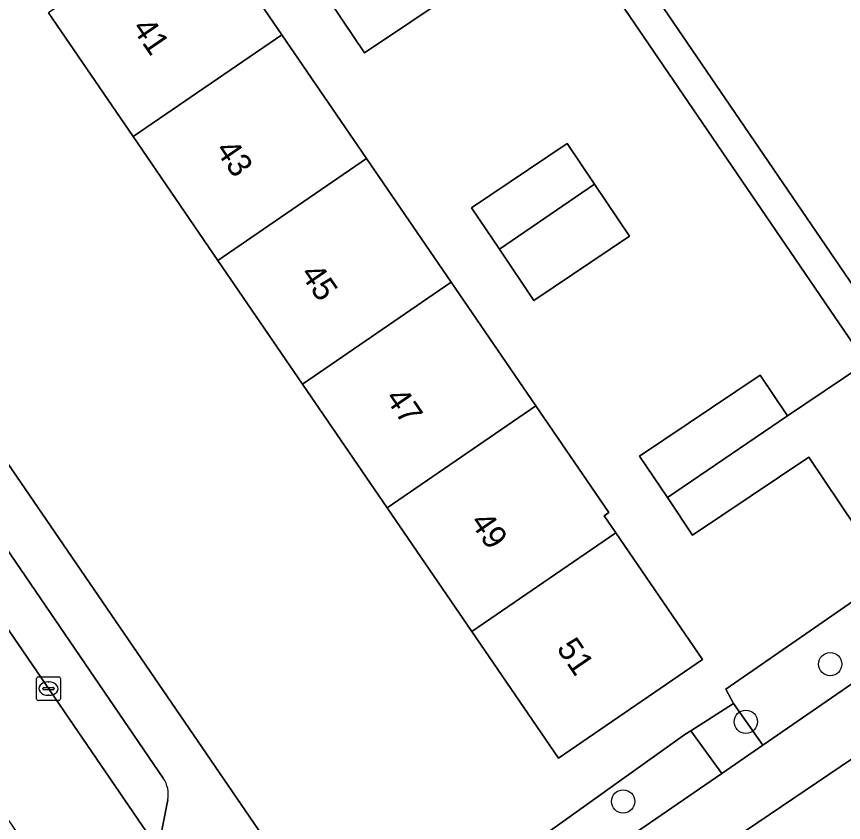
# Model space of a CAD drawing. Extents: x 157445 to 158888, y 383061 to 384688.
# Drawn here: x 158449.67 to 158484.41, y 383655.18 to 383689.04 of the extents above; entities that cross this region are included whole.
import ezdxf

# ---------------------------------------------------------------- set-up
doc = ezdxf.new("R2010")
doc.units = 0
for name, color, linetype in [('IMGEO_Boom', 7, 'Continuous'), ('IMGEO_Erf', 7, 'Continuous'), ('IMGEO_Groenvoorziening', 7, 'Continuous'), ('IMGEO_Kolk', 7, 'Continuous'), ('IMGEO_Pand', 7, 'Continuous'), ('IMGEO_Pand_nummerreeks', 7, 'Continuous'), ('IMGEO_Parkeervlak_open', 7, 'Continuous'), ('IMGEO_Rijbaan_lokaal_open', 7, 'Continuous'), ('IMGEO_Voetpad_open', 7, 'Continuous')]:
    doc.layers.add(name, color=color, linetype=linetype)

msp = doc.modelspace()

# ---------------------------------------------------------------- linework, layer by layer
at = {"layer": 'IMGEO_Boom'}
for centre in [(158483.855, 383661.834), (158480.308, 383659.413), (158475.153, 383656.066)]:
    msp.add_circle(centre, 0.489, dxfattribs=at)
at = {"layer": 'IMGEO_Erf'}
for points in [[(158413.081, 383723.175), (158463.285, 383649.821), (158470.621, 383654.492), (158471.026, 383654.075), (158477.748, 383658.874), (158478.003, 383659.037), (158479.785, 383660.174), (158479.466, 383660.775), (158485.785, 383665.145)], [(158491.425, 383665.593), (158466.389, 383702.316), (158467.526, 383703.092), (158469.723, 383699.87), (158472.298, 383696.093), (158475.843, 383690.895), (158490.682, 383669.129)], [(158457.26, 383693.473), (158460.818, 383688.275), (158464.376, 383683.077), (158467.933, 383677.878), (158471.491, 383672.681), (158474.556, 383668.202), (158474.36, 383668.065), (158474.851, 383667.347), (158478.494, 383662.026), (158472.434, 383657.879), (158468.792, 383663.2), (158465.234, 383668.398), (158461.677, 383673.596), (158458.119, 383678.795), (158454.561, 383683.993), (158451.003, 383689.191)]]:
    msp.add_lwpolyline(points, dxfattribs=at)
for points in [[(158464.29, 383687.508), (158462.843, 383689.661), (158461.673, 383691.402), (158465.693, 383694.104), (158466.841, 383692.397), (158468.31, 383690.21)], [(158475.425, 383679.813), (158471.405, 383677.111), (158469.958, 383679.264), (158468.788, 383681.005), (158472.808, 383683.707), (158473.955, 383682)], [(158482.063, 383672.269), (158485.186, 383674.368), (158489.536, 383667.895), (158486.216, 383665.663), (158482.949, 383670.524), (158478.074, 383667.248), (158477.013, 383668.827), (158475.844, 383670.567), (158480.915, 383673.975)]]:
    msp.add_lwpolyline(points, close=True, dxfattribs=at)
at = {"layer": 'IMGEO_Groenvoorziening'}
for points in [[(158488.685, 383663.707), (158487.652, 383665.245), (158485.785, 383665.145), (158479.466, 383660.775), (158479.785, 383660.174), (158481.018, 383658.431)], [(158479.294, 383657.245), (158478.003, 383659.037), (158477.748, 383658.874), (158471.026, 383654.075), (158470.621, 383654.492), (158463.285, 383649.821), (158463.98, 383649.287), (158466.434, 383648.858), (158467.233, 383648.945)]]:
    msp.add_lwpolyline(points, close=True, dxfattribs=at)
at = {"layer": 'IMGEO_Kolk'}
for p, q in [((158450.509, 383660.377), (158450.509, 383661.229)), ((158450.584, 383661.303), (158451.436, 383661.303)), ((158451.51, 383661.229), (158451.51, 383660.377)), ((158450.811, 383660.846), (158451.209, 383660.846)), ((158450.997, 383661.083), (158451.022, 383661.083)), ((158450.768, 383660.797), (158450.768, 383660.809)), ((158451.206, 383660.76), (158450.808, 383660.76)), ((158451.02, 383660.523), (158450.995, 383660.523)), ((158451.252, 383660.809), (158451.252, 383660.797)), ((158451.436, 383660.303), (158450.584, 383660.303))]:
    msp.add_line(p, q, dxfattribs=at)
for points in [[(158450.509, 383660.377), (158450.509, 383661.229)], [(158450.584, 383661.303), (158451.436, 383661.303)], [(158451.51, 383661.229), (158451.51, 383660.377)], [(158451.436, 383660.303), (158450.584, 383660.303)]]:
    msp.add_lwpolyline(points, dxfattribs=at)
for centre, radius, start, end in [((158450.586, 383661.227), 0.0765, 91.552, 178.448), ((158450.586, 383661.227), 0.0765, 91.552, 178.448), ((158451.434, 383661.227), 0.0765, 1.552, 88.448), ((158451.434, 383661.227), 0.0765, 1.552, 88.448), ((158450.808, 383660.806), 0.0403, 85.8775, 175.7526), ((158451.213, 383660.808), 0.0386, 1.7309, 96.639), ((158450.805, 383660.796), 0.0366, 178.938, 274.7102), ((158451.209, 383660.803), 0.043, 264.8664, 352.4533), ((158450.586, 383660.379), 0.0765, 181.552, 268.448), ((158450.586, 383660.379), 0.0765, 181.552, 268.448), ((158451.434, 383660.379), 0.0765, 271.552, 358.448), ((158451.434, 383660.379), 0.0765, 271.552, 358.448)]:
    msp.add_arc(centre, radius, start, end, dxfattribs=at)
for centre, major_axis, ratio, start_param, end_param in [((158450.996, 383660.803), (-0.387, 0.002), 0.722429, 4.712389, 7.853982), ((158451.021, 383660.803), (-0.39, 0.002), 0.717154, 1.570796, 4.712389)]:
    msp.add_ellipse(centre, major_axis=major_axis, ratio=ratio, start_param=start_param, end_param=end_param, dxfattribs=at)
at = {"layer": 'IMGEO_Pand'}
for points in [[(158451.003, 383689.191), (158454.561, 383683.993), (158460.818, 383688.275), (158457.26, 383693.473)], [(158466.841, 383692.397), (158462.843, 383689.661), (158464.29, 383687.508), (158468.31, 383690.21)], [(158460.818, 383688.275), (158454.561, 383683.993), (158458.119, 383678.795), (158464.376, 383683.077)], [(158473.955, 383682), (158472.808, 383683.707), (158468.788, 383681.005), (158469.958, 383679.264)], [(158467.933, 383677.878), (158464.376, 383683.077), (158458.119, 383678.795), (158461.677, 383673.596)], [(158473.955, 383682), (158469.958, 383679.264), (158471.405, 383677.111), (158475.425, 383679.813)], [(158467.933, 383677.878), (158461.677, 383673.596), (158465.234, 383668.398), (158471.491, 383672.681)], [(158482.063, 383672.269), (158477.013, 383668.827), (158478.074, 383667.248), (158482.949, 383670.524), (158486.216, 383665.663), (158489.536, 383667.895), (158485.186, 383674.368)], [(158482.063, 383672.269), (158480.915, 383673.975), (158475.844, 383670.567), (158477.013, 383668.827)], [(158474.851, 383667.347), (158474.36, 383668.065), (158474.556, 383668.202), (158471.491, 383672.681), (158465.234, 383668.398), (158468.792, 383663.2)], [(158474.851, 383667.347), (158468.792, 383663.2), (158472.434, 383657.879), (158478.494, 383662.026)]]:
    msp.add_lwpolyline(points, close=True, dxfattribs=at)
at = {"layer": 'IMGEO_Parkeervlak_open'}
for points in [[(158438.625, 383681.572), (158437.646, 383681.762), (158436.987, 383681.311), (158455.335, 383654.483), (158455.755, 383654.771), (158455.797, 383654.993), (158456.02, 383656.138)], [(158455.832, 383657.045), (158448.384, 383667.926)]]:
    msp.add_lwpolyline(points, dxfattribs=at)
msp.add_arc((158454.841, 383656.367), 1.201, 349.035, 34.3855, dxfattribs=at)
at = {"layer": 'IMGEO_Rijbaan_lokaal_open'}
msp.add_lwpolyline([(158451.608, 383651.926), (158455.335, 383654.483), (158436.987, 383681.311), (158433.261, 383678.756)], close=True, dxfattribs=at)
msp.add_lwpolyline([(158489.713, 383661.198), (158466.416, 383645.45), (158469.244, 383641.352), (158482.695, 383650.296), (158498.727, 383661.295)], dxfattribs=at)
at = {"layer": 'IMGEO_Voetpad_open'}
for points in [[(158461.899, 383644.892), (158462.049, 383644.672), (158462.924, 383645.271), (158468.525, 383637.088), (158469.244, 383641.352), (158466.416, 383645.45), (158463.285, 383649.821), (158413.081, 383723.175)], [(158448.384, 383667.926), (158455.832, 383657.045)], [(158488.685, 383663.707), (158481.018, 383658.431), (158479.294, 383657.245), (158467.233, 383648.945), (158466.434, 383648.858), (158463.98, 383649.287), (158463.285, 383649.821), (158466.416, 383645.45), (158489.713, 383661.198)], [(158456.02, 383656.138), (158455.797, 383654.993), (158455.755, 383654.771)]]:
    msp.add_lwpolyline(points, dxfattribs=at)
for points in [[(158475.843, 383690.895), (158472.298, 383696.093), (158469.723, 383699.87), (158467.526, 383703.092), (158466.389, 383702.316), (158491.425, 383665.593), (158492.56, 383666.374), (158490.682, 383669.129)], [(158479.785, 383660.174), (158478.003, 383659.037), (158479.294, 383657.245), (158481.018, 383658.431)]]:
    msp.add_lwpolyline(points, close=True, dxfattribs=at)
msp.add_arc((158454.841, 383656.367), 1.201, 349.035, 34.3855, dxfattribs=at)

# ---------------------------------------------------------------- texts
at = {"layer": 'IMGEO_Pand_nummerreeks'}
for s, p in [('41', (158454.492, 383688.557)), ('43', (158457.995, 383683.438)), ('45', (158461.562, 383678.226)), ('47', (158465.129, 383673.014)), ('49', (158468.696, 383667.802)), ('51', (158472.328, 383662.497))]:
    msp.add_text(s, height=1, rotation=304.3885, dxfattribs=at).set_placement(p)

doc.saveas('drawing.dxf')
